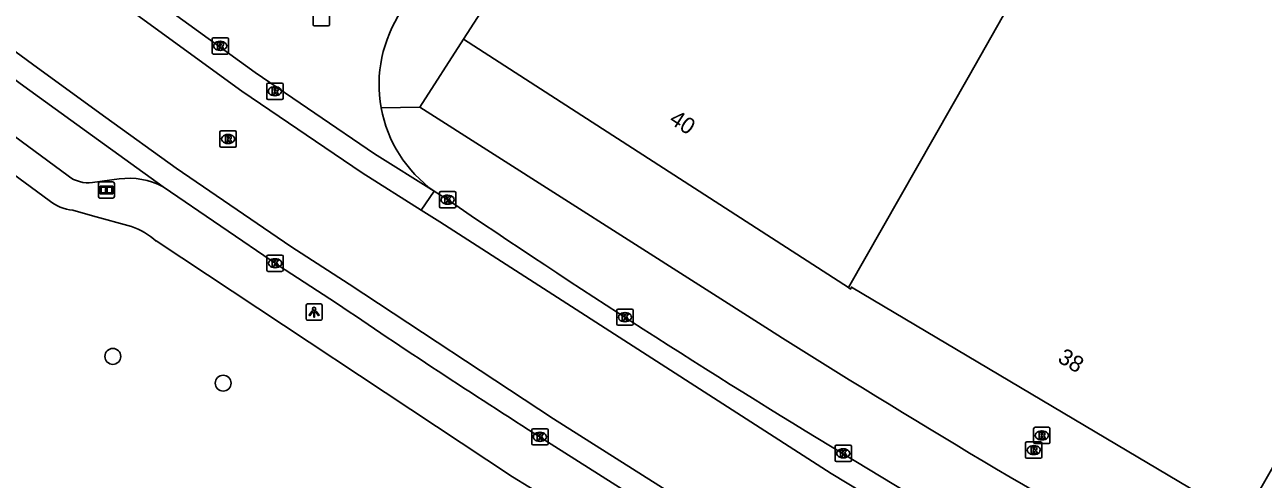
# Model space of a CAD drawing. Extents: x 157692 to 159670, y 381454 to 383289.
# Drawn here: x 157995.8 to 158072, y 382846.1 to 382874 of the extents above; entities that cross this region are included whole.
import ezdxf

# ---------------------------------------------------------------- set-up
doc = ezdxf.new("R2010")
doc.units = 0
for name, color, linetype in [('IMGEO_Boom', 7, 'Continuous'), ('IMGEO_Informatiebord', 7, 'Continuous'), ('IMGEO_Kolk', 7, 'Continuous'), ('IMGEO_Lichtpunt', 7, 'Continuous'), ('IMGEO_Pand', 7, 'Continuous'), ('IMGEO_Pand_nummerreeks', 7, 'Continuous'), ('IMGEO_Parkeervlak_open', 7, 'Continuous'), ('IMGEO_Rijbaan_lokaal_gesloten', 7, 'Continuous'), ('IMGEO_Rijbaan_lokaal_open', 7, 'Continuous'), ('IMGEO_Rioolput', 7, 'Continuous'), ('IMGEO_Voetpad_open', 7, 'Continuous')]:
    doc.layers.add(name, color=color, linetype=linetype)

msp = doc.modelspace()

# ---------------------------------------------------------------- linework, layer by layer
at = {"layer": 'IMGEO_Boom'}
for centre in [(158001.242, 382853.606), (158008.027, 382851.962)]:
    msp.add_circle(centre, 0.489, dxfattribs=at)
at = {"layer": 'IMGEO_Informatiebord'}
for p, q in [((158000.454, 382864.339), (158001.244, 382864.339)), ((158001.244, 382864.339), (158000.454, 382864.339)), ((158000.354, 382863.439), (158000.354, 382864.239)), ((158000.354, 382864.239), (158000.354, 382863.439)), ((158001.344, 382864.239), (158001.344, 382863.439)), ((158001.344, 382863.439), (158001.344, 382864.239)), ((158001.244, 382863.339), (158000.454, 382863.339)), ((158000.454, 382863.339), (158001.244, 382863.339))]:
    msp.add_line(p, q, dxfattribs=at)
for points in [[(158000.455, 382864.071), (158001.243, 382864.071), (158001.243, 382863.607), (158000.455, 382863.607), (158000.455, 382864.071)], [(158000.52, 382864.006), (158000.52, 382863.672), (158000.795, 382863.672), (158000.796, 382863.885), (158000.9, 382863.886), (158000.901, 382863.672), (158001.178, 382863.672), (158001.178, 382864.006), (158000.902, 382864.006), (158000.902, 382863.926), (158000.796, 382863.926), (158000.796, 382864.006), (158000.52, 382864.006)]]:
    msp.add_lwpolyline(points, dxfattribs=at)
for centre, start, end in [((158000.454, 382864.239), 90, 180), ((158000.454, 382864.239), 90, 180), ((158001.244, 382864.239), 0, 90), ((158001.244, 382864.239), 360, 90), ((158000.454, 382863.439), 180, 270), ((158000.454, 382863.439), 180, 270), ((158001.244, 382863.439), 270, 0), ((158001.244, 382863.439), 270, 0)]:
    msp.add_arc(centre, 0.1, start, end, dxfattribs=at)
at = {"layer": 'IMGEO_Kolk'}
for p, q in [((158021.325, 382862.815), (158021.325, 382863.667)), ((158021.4, 382863.741), (158022.252, 382863.741)), ((158021.813, 382863.521), (158021.838, 382863.521)), ((158022.326, 382863.667), (158022.326, 382862.815)), ((158022.252, 382862.741), (158021.4, 382862.741)), ((158021.836, 382862.961), (158021.811, 382862.961)), ((158010.716, 382858.91), (158010.716, 382859.762)), ((158010.791, 382859.836), (158011.643, 382859.836)), ((158011.717, 382859.762), (158011.717, 382858.91)), ((158011.227, 382859.056), (158011.202, 382859.056)), ((158011.204, 382859.616), (158011.229, 382859.616)), ((158011.643, 382858.836), (158010.791, 382858.836)), ((158032.227, 382855.591), (158032.227, 382856.443)), ((158032.302, 382856.517), (158033.154, 382856.517)), ((158032.715, 382856.297), (158032.74, 382856.297)), ((158033.228, 382856.443), (158033.228, 382855.591)), ((158033.154, 382855.517), (158032.302, 382855.517)), ((158032.738, 382855.737), (158032.713, 382855.737)), ((158026.998, 382848.232), (158026.998, 382849.084)), ((158027.073, 382849.158), (158027.925, 382849.158)), ((158027.999, 382849.084), (158027.999, 382848.232)), ((158027.509, 382848.378), (158027.484, 382848.378)), ((158027.486, 382848.938), (158027.511, 382848.938)), ((158027.925, 382848.158), (158027.073, 382848.158)), ((158045.645, 382847.218), (158045.645, 382848.07)), ((158045.72, 382848.144), (158046.572, 382848.144)), ((158046.133, 382847.924), (158046.158, 382847.924)), ((158046.646, 382848.07), (158046.646, 382847.218)), ((158046.572, 382847.144), (158045.72, 382847.144)), ((158046.156, 382847.364), (158046.131, 382847.364))]:
    msp.add_line(p, q, dxfattribs=at)
for points in [[(158021.325, 382862.815), (158021.325, 382863.667)], [(158021.4, 382863.741), (158022.252, 382863.741)], [(158022.326, 382863.667), (158022.326, 382862.815)], [(158022.252, 382862.741), (158021.4, 382862.741)], [(158021.646, 382863.441), (158021.769, 382863.441), (158021.769, 382863.29), (158021.899, 382863.441), (158022.063, 382863.441), (158021.917, 382863.29), (158022.07, 382863.041), (158021.918, 382863.041), (158021.833, 382863.205), (158021.769, 382863.138), (158021.769, 382863.041), (158021.646, 382863.041), (158021.646, 382863.441)], [(158010.716, 382858.91), (158010.716, 382859.762)], [(158010.791, 382859.836), (158011.643, 382859.836)], [(158011.717, 382859.762), (158011.717, 382858.91)], [(158011.037, 382859.536), (158011.16, 382859.536), (158011.16, 382859.385), (158011.29, 382859.536), (158011.454, 382859.536), (158011.308, 382859.385), (158011.461, 382859.136), (158011.309, 382859.136), (158011.224, 382859.3), (158011.16, 382859.233), (158011.16, 382859.136), (158011.037, 382859.136), (158011.037, 382859.536)], [(158011.643, 382858.836), (158010.791, 382858.836)], [(158032.227, 382855.591), (158032.227, 382856.443)], [(158032.302, 382856.517), (158033.154, 382856.517)], [(158032.548, 382856.217), (158032.671, 382856.217), (158032.671, 382856.066), (158032.801, 382856.217), (158032.965, 382856.217), (158032.819, 382856.066), (158032.972, 382855.817), (158032.82, 382855.817), (158032.735, 382855.981), (158032.671, 382855.914), (158032.671, 382855.817), (158032.548, 382855.817), (158032.548, 382856.217)], [(158033.228, 382856.443), (158033.228, 382855.591)], [(158033.154, 382855.517), (158032.302, 382855.517)], [(158026.998, 382848.232), (158026.998, 382849.084)], [(158027.073, 382849.158), (158027.925, 382849.158)], [(158027.999, 382849.084), (158027.999, 382848.232)], [(158027.319, 382848.858), (158027.442, 382848.858), (158027.442, 382848.707), (158027.572, 382848.858), (158027.736, 382848.858), (158027.59, 382848.707), (158027.743, 382848.458), (158027.591, 382848.458), (158027.506, 382848.622), (158027.442, 382848.555), (158027.442, 382848.458), (158027.319, 382848.458), (158027.319, 382848.858)], [(158027.925, 382848.158), (158027.073, 382848.158)], [(158045.645, 382847.218), (158045.645, 382848.07)], [(158045.72, 382848.144), (158046.572, 382848.144)], [(158045.966, 382847.844), (158046.089, 382847.844), (158046.089, 382847.693), (158046.219, 382847.844), (158046.383, 382847.844), (158046.237, 382847.693), (158046.39, 382847.444), (158046.238, 382847.444), (158046.153, 382847.608), (158046.089, 382847.541), (158046.089, 382847.444), (158045.966, 382847.444), (158045.966, 382847.844)], [(158046.646, 382848.07), (158046.646, 382847.218)], [(158046.572, 382847.144), (158045.72, 382847.144)]]:
    msp.add_lwpolyline(points, dxfattribs=at)
for centre, start, end in [((158021.402, 382863.665), 91.55205, 178.44795), ((158021.402, 382863.665), 91.55205, 178.44795), ((158022.25, 382863.665), 1.55205, 88.44795), ((158022.25, 382863.665), 1.55205, 88.44795), ((158021.402, 382862.817), 181.55205, 268.44795), ((158021.402, 382862.817), 181.55205, 268.44795), ((158022.25, 382862.817), 271.55205, 358.44795), ((158022.25, 382862.817), 271.55205, 358.44795), ((158010.793, 382859.76), 91.55205, 178.44795), ((158010.793, 382859.76), 91.55205, 178.44795), ((158011.641, 382859.76), 1.55205, 88.44795), ((158011.641, 382859.76), 1.55205, 88.44795), ((158010.793, 382858.912), 181.55205, 268.44795), ((158010.793, 382858.912), 181.55205, 268.44795), ((158011.641, 382858.912), 271.55205, 358.44795), ((158011.641, 382858.912), 271.55205, 358.44795), ((158032.304, 382856.441), 91.55205, 178.44795), ((158032.304, 382856.441), 91.55205, 178.44795), ((158033.152, 382856.441), 1.55205, 88.44795), ((158033.152, 382856.441), 1.55205, 88.44795), ((158032.304, 382855.593), 181.55205, 268.44795), ((158032.304, 382855.593), 181.55205, 268.44795), ((158033.152, 382855.593), 271.55205, 358.44795), ((158033.152, 382855.593), 271.55205, 358.44795), ((158027.075, 382849.082), 91.55205, 178.44795), ((158027.075, 382849.082), 91.55205, 178.44795), ((158027.923, 382849.082), 1.55205, 88.44795), ((158027.923, 382849.082), 1.55205, 88.44795), ((158027.075, 382848.234), 181.55205, 268.44795), ((158027.075, 382848.234), 181.55205, 268.44795), ((158027.923, 382848.234), 271.55205, 358.44795), ((158027.923, 382848.234), 271.55205, 358.44795), ((158045.722, 382848.068), 91.55205, 178.44795), ((158045.722, 382848.068), 91.55205, 178.44795), ((158046.57, 382848.068), 1.55205, 88.44795), ((158046.57, 382848.068), 1.55205, 88.44795), ((158045.722, 382847.22), 181.55205, 268.44795), ((158045.722, 382847.22), 181.55205, 268.44795), ((158046.57, 382847.22), 271.55205, 358.44795), ((158046.57, 382847.22), 271.55205, 358.44795)]:
    msp.add_arc(centre, 0.0765, start, end, dxfattribs=at)
for centre, major_axis, ratio, start_param, end_param in [((158021.812, 382863.241), (-0.387, 0.002), 0.722429, 4.712389, 7.853982), ((158021.837, 382863.241), (-0.39, 0.002), 0.717154, 1.570796, 4.712389), ((158011.203, 382859.336), (-0.387, 0.002), 0.722429, 4.712389, 7.853982), ((158011.228, 382859.336), (-0.39, 0.002), 0.717154, 1.570796, 4.712389), ((158032.714, 382856.017), (-0.387, 0.002), 0.722429, 4.712389, 7.853982), ((158032.739, 382856.017), (-0.39, 0.002), 0.717154, 1.570796, 4.712389), ((158027.485, 382848.658), (-0.387, 0.002), 0.722429, 4.712389, 7.853982), ((158027.51, 382848.658), (-0.39, 0.002), 0.717154, 1.570796, 4.712389), ((158046.132, 382847.644), (-0.387, 0.002), 0.722429, 4.712389, 7.853982), ((158046.157, 382847.644), (-0.39, 0.002), 0.717154, 1.570796, 4.712389)]:
    msp.add_ellipse(centre, major_axis=major_axis, ratio=ratio, start_param=start_param, end_param=end_param, dxfattribs=at)
at = {"layer": 'IMGEO_Lichtpunt'}
for p, q in [((158013.119, 382856.734), (158013.119, 382855.927)), ((158013.119, 382856.734), (158013.119, 382855.927)), ((158014.021, 382856.829), (158013.213, 382856.829)), ((158014.021, 382856.829), (158013.213, 382856.829)), ((158014.115, 382855.927), (158014.115, 382856.734)), ((158014.115, 382855.927), (158014.115, 382856.734)), ((158013.213, 382855.833), (158014.021, 382855.833)), ((158013.213, 382855.833), (158014.021, 382855.833))]:
    msp.add_line(p, q, dxfattribs=at)
for points in [[(158013.493, 382856.398), (158013.532, 382856.37), (158013.344, 382856.108), (158013.306, 382856.135), (158013.493, 382856.398)], [(158013.595, 382856.35), (158013.642, 382856.35), (158013.642, 382856.028), (158013.595, 382856.028), (158013.595, 382856.35)], [(158013.705, 382856.37), (158013.743, 382856.397), (158013.93, 382856.135), (158013.891, 382856.107), (158013.705, 382856.37)]]:
    msp.add_lwpolyline(points, dxfattribs=at)
msp.add_circle((158013.618, 382856.532), 0.0994, dxfattribs=at)
for centre, start, end in [((158013.213, 382856.734), 90, 180), ((158013.213, 382856.734), 90, 180), ((158014.021, 382856.734), 0, 90), ((158014.021, 382856.734), 0, 90), ((158013.213, 382855.927), 180, 270), ((158013.213, 382855.927), 180, 270), ((158014.021, 382855.927), 270, 0), ((158014.021, 382855.927), 270, 360)]:
    msp.add_arc(centre, 0.0946, start, end, dxfattribs=at)
at = {"layer": 'IMGEO_Pand'}
for points in [[(158022.805, 382873.114), (158030.914, 382885.71), (158032.094, 382884.956), (158039.814, 382896.314)], [(158046.458, 382857.836), (158053.822, 382870.765), (158061.383, 382884.128)], [(158046.458, 382857.836), (158022.805, 382873.114)], [(158076.13, 382853.045), (158070.717, 382843.569), (158046.651, 382857.868), (158046.598, 382857.745), (158046.458, 382857.836)]]:
    msp.add_lwpolyline(points, dxfattribs=at)
at = {"layer": 'IMGEO_Parkeervlak_open'}
for points in [[(158020.11, 382868.927), (158022.805, 382873.114)], [(158017.739, 382868.892), (158020.11, 382868.927)], [(158020.11, 382868.927), (158041.603, 382855.242)]]:
    msp.add_lwpolyline(points, dxfattribs=at)
msp.add_arc((158347.542, 383338.595), 572.039, 237.66815, 240.75738, dxfattribs=at)
at = {"layer": 'IMGEO_Rijbaan_lokaal_gesloten'}
for points in [[(157969.183, 382892.563), (157970.47, 382891.474), (157977.371, 382885.795), (157982.647, 382881.614), (157988.118, 382877.6), (157996.604, 382871.347), (158000.82, 382868.302), (158005.136, 382865.185), (158012.195, 382860.364), (158015.775, 382858.041), (158028.335, 382849.775), (158037.048, 382844.256)], [(157976.46, 382884.731), (157981.798, 382880.501), (157987.289, 382876.472), (157995.779, 382870.216), (158000, 382867.168), (158004.329, 382864.041)], [(158003.033, 382876.12), (158009.985, 382871.065), (158017.336, 382866.068), (158020.988, 382863.766)], [(158020.199, 382862.608), (158016.569, 382864.897), (158009.18, 382869.92), (158002.271, 382874.944)], [(158004.329, 382864.041), (158011.419, 382859.199), (158014.984, 382856.886)], [(158020.988, 382863.766), (158020.199, 382862.608)], [(158021.782, 382863.269), (158020.988, 382863.766)], [(158286.514, 382753.477), (158260.379, 382758.975), (158254.227, 382760.339), (158248.354, 382761.725), (158242.501, 382763.187), (158236.667, 382764.728), (158230.854, 382766.346), (158224.966, 382768.069), (158212.034, 382771.752), (158186.42, 382779.71), (158168.446, 382786.031), (158150.232, 382793.099), (158135.179, 382799.369), (158132.175, 382800.62), (158132.064, 382800.666), (158127.783, 382802.635), (158116.454, 382807.771), (158101.276, 382815.071), (158086.186, 382822.743), (158068.81, 382832.394), (158056.432, 382839.751), (158045.401, 382846.414), (158021.35, 382861.883), (158020.199, 382862.608)], [(158027.585, 382848.593), (158036.304, 382843.07)], [(158069.511, 382833.607), (158057.152, 382840.952), (158046.131, 382847.609)]]:
    msp.add_lwpolyline(points, dxfattribs=at)
for centre, radius, start, end in [((158333.468, 383321.136), 553.887, 235.75549, 238.75052), ((158285.346, 383253.974), 480.39, 235.75056, 237.54982)]:
    msp.add_arc(centre, radius, start, end, dxfattribs=at)
at = {"layer": 'IMGEO_Rijbaan_lokaal_open'}
for centre, start, end in [((158025.677, 382870.33), 146.07511, 190.26816), ((158025.677, 382870.331), 190.27293, 234.46237)]:
    msp.add_arc(centre, 8.067, start, end, dxfattribs=at)
at = {"layer": 'IMGEO_Rioolput'}
for p, q in [((158013.557, 382874.001), (158013.557, 382874.853)), ((158014.558, 382874.853), (158014.558, 382874.001)), ((158014.484, 382873.927), (158013.632, 382873.927)), ((158007.347, 382872.276), (158007.347, 382873.128)), ((158007.422, 382873.202), (158008.274, 382873.202)), ((158007.835, 382872.982), (158007.86, 382872.982)), ((158008.348, 382873.128), (158008.348, 382872.276)), ((158008.274, 382872.202), (158007.422, 382872.202)), ((158007.858, 382872.422), (158007.833, 382872.422)), ((158010.783, 382870.413), (158011.635, 382870.413)), ((158010.708, 382869.487), (158010.708, 382870.339)), ((158011.219, 382869.633), (158011.194, 382869.633)), ((158011.196, 382870.193), (158011.221, 382870.193)), ((158011.709, 382870.339), (158011.709, 382869.487)), ((158011.635, 382869.413), (158010.783, 382869.413)), ((158007.828, 382866.549), (158007.828, 382867.401)), ((158007.903, 382867.475), (158008.755, 382867.475)), ((158008.829, 382867.401), (158008.829, 382866.549)), ((158008.339, 382866.695), (158008.314, 382866.695)), ((158008.316, 382867.255), (158008.341, 382867.255)), ((158008.755, 382866.475), (158007.903, 382866.475)), ((158057.85, 382848.319), (158057.85, 382849.171)), ((158057.925, 382849.245), (158058.777, 382849.245)), ((158058.851, 382849.171), (158058.851, 382848.319)), ((158057.351, 382847.418), (158057.351, 382848.27)), ((158057.426, 382848.344), (158058.278, 382848.344)), ((158058.361, 382848.465), (158058.336, 382848.465)), ((158058.338, 382849.025), (158058.363, 382849.025)), ((158058.352, 382848.27), (158058.352, 382847.418)), ((158057.862, 382847.564), (158057.837, 382847.564)), ((158057.839, 382848.124), (158057.864, 382848.124)), ((158058.777, 382848.245), (158057.925, 382848.245)), ((158058.278, 382847.344), (158057.426, 382847.344))]:
    msp.add_line(p, q, dxfattribs=at)
for points in [[(158013.557, 382874.001), (158013.557, 382874.853)], [(158014.558, 382874.853), (158014.558, 382874.001)], [(158014.484, 382873.927), (158013.632, 382873.927)], [(158007.347, 382872.276), (158007.347, 382873.128)], [(158007.422, 382873.202), (158008.274, 382873.202)], [(158007.936, 382872.9), (158007.684, 382872.902), (158007.684, 382872.502)], [(158007.684, 382872.502), (158007.808, 382872.502), (158007.808, 382872.664), (158007.819, 382872.664)], [(158007.862, 382872.821), (158007.808, 382872.821), (158007.808, 382872.74)], [(158007.808, 382872.74), (158007.86, 382872.74)], [(158007.866, 382872.635), (158007.937, 382872.502), (158008.077, 382872.502), (158008.012, 382872.628)], [(158008.348, 382873.128), (158008.348, 382872.276)], [(158008.274, 382872.202), (158007.422, 382872.202)], [(158010.783, 382870.413), (158011.635, 382870.413)], [(158010.708, 382869.487), (158010.708, 382870.339)], [(158011.297, 382870.111), (158011.045, 382870.113), (158011.045, 382869.713)], [(158011.045, 382869.713), (158011.169, 382869.713), (158011.169, 382869.875), (158011.18, 382869.875)], [(158011.223, 382870.032), (158011.169, 382870.032), (158011.169, 382869.951)], [(158011.169, 382869.951), (158011.221, 382869.951)], [(158011.227, 382869.846), (158011.298, 382869.713), (158011.438, 382869.713), (158011.373, 382869.839)], [(158011.709, 382870.339), (158011.709, 382869.487)], [(158011.635, 382869.413), (158010.783, 382869.413)], [(158007.828, 382866.549), (158007.828, 382867.401)], [(158007.903, 382867.475), (158008.755, 382867.475)], [(158008.829, 382867.401), (158008.829, 382866.549)], [(158008.417, 382867.173), (158008.165, 382867.175), (158008.165, 382866.775)], [(158008.165, 382866.775), (158008.289, 382866.775), (158008.289, 382866.937), (158008.3, 382866.937)], [(158008.343, 382867.094), (158008.289, 382867.094), (158008.289, 382867.013)], [(158008.289, 382867.013), (158008.341, 382867.013)], [(158008.347, 382866.908), (158008.418, 382866.775), (158008.558, 382866.775), (158008.493, 382866.901)], [(158008.755, 382866.475), (158007.903, 382866.475)], [(158057.85, 382848.319), (158057.85, 382849.171)], [(158057.925, 382849.245), (158058.777, 382849.245)], [(158058.851, 382849.171), (158058.851, 382848.319)], [(158057.351, 382847.418), (158057.351, 382848.27)], [(158057.426, 382848.344), (158058.278, 382848.344)], [(158058.439, 382848.943), (158058.187, 382848.945), (158058.187, 382848.545)], [(158058.187, 382848.545), (158058.311, 382848.545), (158058.311, 382848.707), (158058.322, 382848.707)], [(158058.365, 382848.864), (158058.311, 382848.864), (158058.311, 382848.783)], [(158058.311, 382848.783), (158058.363, 382848.783)], [(158058.352, 382848.27), (158058.352, 382847.418)], [(158058.369, 382848.678), (158058.44, 382848.545), (158058.58, 382848.545), (158058.515, 382848.671)], [(158057.94, 382848.042), (158057.688, 382848.044), (158057.688, 382847.644)], [(158057.688, 382847.644), (158057.812, 382847.644), (158057.812, 382847.806), (158057.823, 382847.806)], [(158057.866, 382847.963), (158057.812, 382847.963), (158057.812, 382847.882)], [(158057.812, 382847.882), (158057.864, 382847.882)], [(158057.87, 382847.777), (158057.941, 382847.644), (158058.081, 382847.644), (158058.016, 382847.77)], [(158058.777, 382848.245), (158057.925, 382848.245)], [(158058.278, 382847.344), (158057.426, 382847.344)]]:
    msp.add_lwpolyline(points, dxfattribs=at)
for centre, radius, start, end in [((158013.634, 382874.003), 0.0765, 181.55205, 268.44795), ((158013.634, 382874.003), 0.0765, 181.55205, 268.44795), ((158014.482, 382874.003), 0.0765, 271.55205, 358.44795), ((158014.482, 382874.003), 0.0765, 271.55205, 358.44795), ((158007.424, 382873.126), 0.0765, 91.55205, 178.44795), ((158007.424, 382873.126), 0.0765, 91.55205, 178.44795), ((158007.818, 382872.611), 0.0533, 26.02933, 88.69889), ((158007.844, 382872.929), 0.19, 274.7715, 282.96867), ((158007.868, 382872.725), 0.0964, 77.00612, 93.18647), ((158007.882, 382872.782), 0.0378, 276.66336, 79.67722), ((158007.935, 382872.79), 0.109, 350.36119, 89.41601), ((158007.933, 382872.79), 0.112, 277.58423, 350.98172), ((158007.917, 382872.575), 0.108, 29.51342, 73.79051), ((158008.272, 382873.126), 0.0765, 1.55205, 88.44795), ((158008.272, 382873.126), 0.0765, 1.55205, 88.44795), ((158007.424, 382872.278), 0.0765, 181.55205, 268.44795), ((158007.424, 382872.278), 0.0765, 181.55205, 268.44795), ((158008.272, 382872.278), 0.0765, 271.55205, 358.44795), ((158008.272, 382872.278), 0.0765, 271.55205, 358.44795), ((158010.785, 382870.337), 0.0765, 91.55205, 178.44795), ((158010.785, 382870.337), 0.0765, 91.55205, 178.44795), ((158011.633, 382870.337), 0.0765, 1.55205, 88.44795), ((158011.633, 382870.337), 0.0765, 1.55205, 88.44795), ((158011.179, 382869.822), 0.0533, 26.02933, 88.69889), ((158011.205, 382870.14), 0.19, 274.7715, 282.96867), ((158011.229, 382869.936), 0.0964, 77.00612, 93.18647), ((158011.243, 382869.993), 0.0378, 276.66336, 79.67722), ((158011.296, 382870.001), 0.109, 350.36119, 89.41601), ((158011.294, 382870.001), 0.112, 277.58423, 350.98172), ((158011.278, 382869.786), 0.108, 29.51342, 73.79051), ((158010.785, 382869.489), 0.0765, 181.55205, 268.44795), ((158010.785, 382869.489), 0.0765, 181.55205, 268.44795), ((158011.633, 382869.489), 0.0765, 271.55205, 358.44795), ((158011.633, 382869.489), 0.0765, 271.55205, 358.44795), ((158007.905, 382867.399), 0.0765, 91.55205, 178.44795), ((158007.905, 382867.399), 0.0765, 91.55205, 178.44795), ((158008.753, 382867.399), 0.0765, 1.55205, 88.44795), ((158008.753, 382867.399), 0.0765, 1.55205, 88.44795), ((158007.905, 382866.551), 0.0765, 181.55205, 268.44795), ((158007.905, 382866.551), 0.0765, 181.55205, 268.44795), ((158008.299, 382866.884), 0.0533, 26.02933, 88.69889), ((158008.325, 382867.202), 0.19, 274.7715, 282.96867), ((158008.349, 382866.998), 0.0964, 77.00612, 93.18647), ((158008.363, 382867.055), 0.0378, 276.66336, 79.67722), ((158008.416, 382867.063), 0.109, 350.36119, 89.41601), ((158008.414, 382867.063), 0.112, 277.58423, 350.98172), ((158008.398, 382866.848), 0.108, 29.51342, 73.79051), ((158008.753, 382866.551), 0.0765, 271.55205, 358.44795), ((158008.753, 382866.551), 0.0765, 271.55205, 358.44795), ((158057.927, 382849.169), 0.0765, 91.55205, 178.44795), ((158057.927, 382849.169), 0.0765, 91.55205, 178.44795), ((158058.775, 382849.169), 0.0765, 1.55205, 88.44795), ((158058.775, 382849.169), 0.0765, 1.55205, 88.44795), ((158057.428, 382848.268), 0.0765, 91.55205, 178.44795), ((158057.428, 382848.268), 0.0765, 91.55205, 178.44795), ((158057.927, 382848.321), 0.0765, 181.55205, 268.44795), ((158057.927, 382848.321), 0.0765, 181.55205, 268.44795), ((158058.276, 382848.268), 0.0765, 1.55205, 88.44795), ((158058.276, 382848.268), 0.0765, 1.55205, 88.44795), ((158058.321, 382848.654), 0.0533, 26.02933, 88.69889), ((158058.347, 382848.972), 0.19, 274.7715, 282.96867), ((158058.371, 382848.768), 0.0964, 77.00612, 93.18647), ((158058.385, 382848.825), 0.0378, 276.66336, 79.67722), ((158058.438, 382848.833), 0.109, 350.36119, 89.41601), ((158058.436, 382848.833), 0.112, 277.58423, 350.98172), ((158058.42, 382848.618), 0.108, 29.51342, 73.79051), ((158058.775, 382848.321), 0.0765, 271.55205, 358.44795), ((158058.775, 382848.321), 0.0765, 271.55205, 358.44795), ((158057.822, 382847.753), 0.0533, 26.02933, 88.69889), ((158057.848, 382848.071), 0.19, 274.7715, 282.96867), ((158057.872, 382847.867), 0.0964, 77.00612, 93.18647), ((158057.886, 382847.924), 0.0378, 276.66336, 79.67722), ((158057.939, 382847.932), 0.109, 350.36119, 89.41601), ((158057.937, 382847.932), 0.112, 277.58423, 350.98172), ((158057.921, 382847.717), 0.108, 29.51342, 73.79051), ((158057.428, 382847.42), 0.0765, 181.55205, 268.44795), ((158057.428, 382847.42), 0.0765, 181.55205, 268.44795), ((158058.276, 382847.42), 0.0765, 271.55205, 358.44795), ((158058.276, 382847.42), 0.0765, 271.55205, 358.44795)]:
    msp.add_arc(centre, radius, start, end, dxfattribs=at)
for centre, major_axis, ratio, start_param, end_param in [((158007.834, 382872.702), (-0.387, 0.002), 0.722429, 4.712389, 7.853982), ((158007.859, 382872.702), (-0.39, 0.002), 0.717154, 1.570796, 4.712389), ((158011.195, 382869.913), (-0.387, 0.002), 0.722429, 4.712389, 7.853982), ((158011.22, 382869.913), (-0.39, 0.002), 0.717154, 1.570796, 4.712389), ((158008.315, 382866.975), (-0.387, 0.002), 0.722429, 4.712389, 7.853982), ((158008.34, 382866.975), (-0.39, 0.002), 0.717154, 1.570796, 4.712389), ((158058.337, 382848.745), (-0.387, 0.002), 0.722429, 4.712389, 7.853982), ((158058.362, 382848.745), (-0.39, 0.002), 0.717154, 1.570796, 4.712389), ((158057.838, 382847.844), (-0.387, 0.002), 0.722429, 4.712389, 7.853982), ((158057.863, 382847.844), (-0.39, 0.002), 0.717154, 1.570796, 4.712389)]:
    msp.add_ellipse(centre, major_axis=major_axis, ratio=ratio, start_param=start_param, end_param=end_param, dxfattribs=at)
at = {"layer": 'IMGEO_Voetpad_open'}
for points in [[(157998.49, 382864.709), (157984.819, 382874.803), (157984.546, 382874.985), (157984.35, 382875.177), (157976.46, 382884.731)], [(157997.332, 382863.184), (157983.722, 382873.199)], [(158001.637, 382864.521), (157999.997, 382864.299)], [(158002.386, 382861.593), (158000, 382862.253), (157998.776, 382862.592)], [(158034.709, 382840.579), (158034.48, 382840.708), (158027.823, 382844.977), (158025.817, 382846.208), (158003.91, 382860.703)]]:
    msp.add_lwpolyline(points, dxfattribs=at)
for centre, radius, start, end in [((157999.734, 382866.307), 2.025, 232.10104, 277.45951), ((158002.232, 382860.071), 4.49, 62.16109, 97.61903), ((157999.149, 382865.559), 2.99, 232.57959, 262.83587), ((158000.934, 382857.357), 4.477, 48.34896, 71.08208)]:
    msp.add_arc(centre, radius, start, end, dxfattribs=at)

# ---------------------------------------------------------------- texts
at = {"layer": 'IMGEO_Pand_nummerreeks'}
for s, rotation, p in [('40', 327.13971, (158035.378, 382867.993)), ('38', 329.28301, (158059.263, 382853.306))]:
    msp.add_text(s, height=1, rotation=rotation, dxfattribs=at).set_placement(p)

doc.saveas('drawing.dxf')
